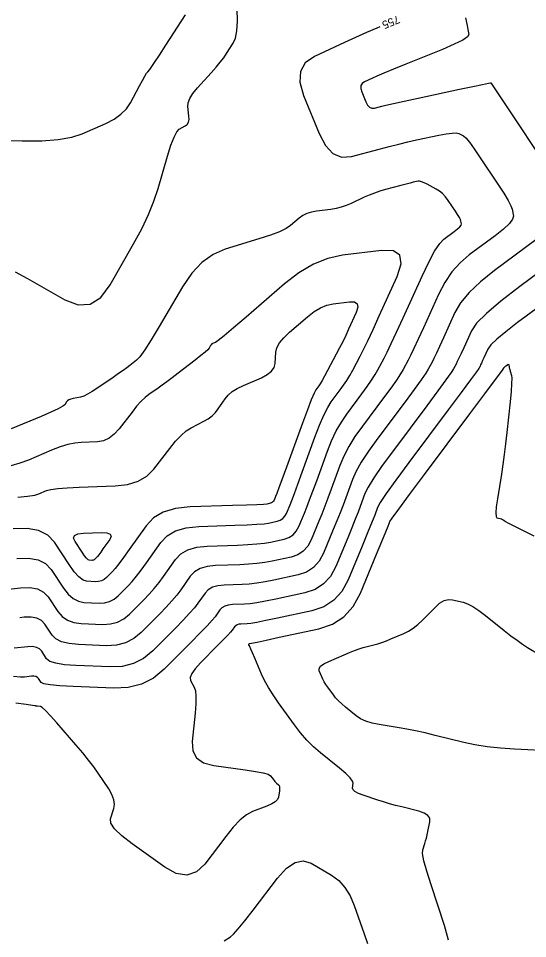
# Model space of a CAD drawing. Extents: x 2082232 to 2083549, y 592624 to 593832.
# Drawn here: x 2082730.8 to 2082775.3, y 593174.7 to 593255.2 of the extents above; entities that cross this region are included whole.
import ezdxf

# ---------------------------------------------------------------- set-up
doc = ezdxf.new("R2010")
doc.units = 0
doc.layers.add('DT_X_Contour_Major', color=7, linetype='Continuous')
doc.layers.add('DT_X_Contour_Minor', color=7, linetype='Continuous')

msp = doc.modelspace()

# ---------------------------------------------------------------- linework, layer by layer
at = {"layer": 'DT_X_Contour_Major'}
for points in [[(2082730.515, 593233.014), (2082731.606, 593232.407), (2082734.854, 593230.547), (2082736.016, 593230.105), (2082737.066, 593230.176), (2082738.002, 593230.759), (2082738.826, 593231.853), (2082740.873, 593235.456), (2082741.583, 593236.771), (2082742.179, 593238.014), (2082742.659, 593239.185), (2082743.025, 593240.284), (2082743.849, 593243.119), (2082744.144, 593244.063), (2082744.411, 593244.769), (2082744.651, 593245.237), (2082744.864, 593245.466), (2082745.394, 593245.761), (2082745.563, 593245.897), (2082745.673, 593246.084), (2082745.724, 593246.322), (2082745.716, 593246.611), (2082745.616, 593247.449), (2082745.64, 593247.787), (2082745.787, 593248.171), (2082746.057, 593248.602), (2082746.45, 593249.078), (2082747.663, 593250.412), (2082748.088, 593250.891), (2082748.454, 593251.33), (2082748.76, 593251.728), (2082749.007, 593252.085), (2082749.588, 593252.983), (2082749.774, 593253.424), (2082749.894, 593254.072), (2082749.95, 593254.929), (2082749.941, 593255.993)], [(2082762.405, 593254.426), (2082762.152, 593254.321), (2082761.233, 593253.927), (2082760.288, 593253.507), (2082759.315, 593253.061), (2082756.688, 593251.838), (2082755.889, 593251.281), (2082755.465, 593250.528), (2082755.413, 593249.577), (2082755.736, 593248.43), (2082757.094, 593245.108), (2082757.653, 593244.048), (2082758.311, 593243.359), (2082759.068, 593243.042), (2082759.924, 593243.097), (2082762.34, 593243.739), (2082763.223, 593243.969), (2082764.063, 593244.177), (2082764.859, 593244.365), (2082765.61, 593244.53), (2082767.556, 593244.944), (2082768.213, 593245.069), (2082768.726, 593245.136), (2082769.095, 593245.145), (2082769.318, 593245.094), (2082769.723, 593244.882), (2082769.928, 593244.704), (2082770.24, 593244.328), (2082770.659, 593243.754), (2082771.184, 593242.983), (2082772.729, 593240.664), (2082773.241, 593239.875), (2082773.619, 593239.246), (2082773.863, 593238.778), (2082773.974, 593238.472), (2082774.089, 593237.868), (2082774.021, 593237.591), (2082773.731, 593237.214), (2082773.218, 593236.736), (2082772.483, 593236.157), (2082770.226, 593234.48), (2082769.423, 593233.793), (2082768.707, 593232.988), (2082768.079, 593232.067), (2082767.538, 593231.028), (2082766.211, 593228.101), (2082765.755, 593227.102), (2082765.382, 593226.3), (2082765.092, 593225.695), (2082764.885, 593225.287), (2082764.446, 593224.461), (2082764.214, 593224.074), (2082763.851, 593223.532), (2082763.356, 593222.835), (2082762.728, 593221.983), (2082760.878, 593219.503), (2082760.235, 593218.592), (2082759.694, 593217.716), (2082759.255, 593216.877), (2082758.918, 593216.074), (2082758.155, 593213.98), (2082757.873, 593213.217), (2082757.6, 593212.497), (2082757.334, 593211.819), (2082757.076, 593211.184), (2082756.4, 593209.55), (2082756.1, 593208.997), (2082755.708, 593208.563), (2082755.224, 593208.25), (2082754.648, 593208.056), (2082752.99, 593207.7), (2082752.347, 593207.58), (2082751.661, 593207.487), (2082750.932, 593207.421), (2082750.16, 593207.382), (2082748.046, 593207.315), (2082747.313, 593207.237), (2082746.701, 593207.055), (2082746.208, 593206.768), (2082745.834, 593206.376), (2082745, 593205.191), (2082744.65, 593204.725), (2082744.226, 593204.218), (2082743.729, 593203.67), (2082743.157, 593203.08), (2082741.536, 593201.45), (2082740.891, 593200.92), (2082740.169, 593200.553), (2082739.371, 593200.348), (2082738.498, 593200.306), (2082736.067, 593200.41), (2082735.239, 593200.49), (2082734.579, 593200.652), (2082734.087, 593200.895), (2082733.762, 593201.221), (2082733.119, 593202.197), (2082732.824, 593202.508), (2082732.423, 593202.71), (2082731.916, 593202.803), (2082731.302, 593202.786), (2082730.939, 593202.748)], [(2082759.406, 593194.927), (2082759.077, 593195.206), (2082758.79, 593195.478), (2082758.545, 593195.743), (2082758.342, 593196), (2082757.857, 593196.677), (2082757.687, 593196.923), (2082757.542, 593197.156), (2082757.421, 593197.374), (2082757.325, 593197.578), (2082757.1, 593198.103), (2082757.089, 593198.302), (2082757.225, 593198.507), (2082757.508, 593198.717), (2082757.937, 593198.933), (2082759.278, 593199.517), (2082759.76, 593199.719), (2082760.202, 593199.889), (2082760.603, 593200.027), (2082760.963, 593200.132), (2082761.869, 593200.369), (2082762.219, 593200.469), (2082762.588, 593200.59), (2082762.976, 593200.732), (2082763.383, 593200.896), (2082764.495, 593201.361), (2082764.911, 593201.566), (2082765.325, 593201.831), (2082765.736, 593202.158), (2082766.146, 593202.545), (2082767.234, 593203.658), (2082767.635, 593204.013), (2082768.023, 593204.242), (2082768.397, 593204.346), (2082768.757, 593204.324), (2082769.698, 593204.099), (2082770.084, 593203.964), (2082770.536, 593203.727), (2082771.054, 593203.388), (2082771.638, 593202.947), (2082773.282, 593201.635), (2082773.872, 593201.174), (2082774.408, 593200.773), (2082774.89, 593200.434), (2082775.319, 593200.155), (2082776.39, 593199.493)], [(2082778.114, 593196.56), (2082779.314, 593193.383), (2082779.55, 593192.338), (2082779.35, 593191.608), (2082778.712, 593191.193), (2082777.638, 593191.094), (2082774.192, 593191.248), (2082772.945, 593191.328), (2082771.788, 593191.452), (2082770.72, 593191.62), (2082769.743, 593191.831), (2082767.255, 593192.454), (2082766.358, 593192.671), (2082765.53, 593192.855), (2082764.773, 593193.007), (2082764.085, 593193.126), (2082762.345, 593193.4), (2082761.73, 593193.526), (2082761.191, 593193.696), (2082760.728, 593193.912), (2082760.34, 593194.172), (2082759.406, 593194.927)]]:
    msp.add_lwpolyline(points, dxfattribs=at)
at = {"layer": 'DT_X_Contour_Minor'}
for points in [[(2082726.232, 593244.569), (2082731.138, 593244.456), (2082732.845, 593244.462), (2082734.287, 593244.565), (2082735.463, 593244.765), (2082736.374, 593245.062), (2082738.45, 593245.983), (2082739.168, 593246.355), (2082739.765, 593246.778), (2082740.242, 593247.253), (2082740.598, 593247.78), (2082741.388, 593249.255), (2082741.655, 593249.747), (2082741.865, 593250.12), (2082742.016, 593250.371), (2082742.11, 593250.503), (2082742.282, 593250.692), (2082742.419, 593250.879), (2082742.7, 593251.296), (2082743.127, 593251.944), (2082743.697, 593252.824), (2082745.412, 593255.476)], [(2082769.893, 593255.22), (2082770.037, 593254.537), (2082770.107, 593254.199), (2082770.198, 593253.754), (2082770.078, 593253.548), (2082769.651, 593253.262), (2082768.916, 593252.897), (2082767.873, 593252.452), (2082764.683, 593251.161), (2082763.604, 593250.722), (2082762.759, 593250.375), (2082762.148, 593250.117), (2082761.771, 593249.951), (2082761.078, 593249.629), (2082760.867, 593249.482), (2082760.755, 593249.283), (2082760.742, 593249.033), (2082760.827, 593248.73), (2082761.185, 593247.854), (2082761.332, 593247.575), (2082761.506, 593247.393), (2082761.705, 593247.31), (2082761.931, 593247.324), (2082762.568, 593247.493), (2082762.946, 593247.585), (2082763.603, 593247.732), (2082764.539, 593247.936), (2082765.754, 593248.196), (2082769.365, 593248.963), (2082770.551, 593249.214), (2082771.399, 593249.392), (2082771.911, 593249.498), (2082772.087, 593249.531), (2082772.104, 593249.522), (2082772.226, 593249.344), (2082772.579, 593248.819), (2082773.161, 593247.947), (2082773.974, 593246.727), (2082776.449, 593243.011)], [(2082728.62, 593205.111), (2082730.984, 593205.364), (2082731.799, 593205.386), (2082732.473, 593205.263), (2082733.006, 593204.995), (2082733.397, 593204.581), (2082734.251, 593203.285), (2082734.619, 593202.855), (2082735.083, 593202.54), (2082735.644, 593202.339), (2082736.3, 593202.252), (2082738.178, 593202.171), (2082738.853, 593202.204), (2082739.469, 593202.362), (2082740.027, 593202.646), (2082740.526, 593203.055), (2082741.779, 593204.314), (2082742.239, 593204.797), (2082742.679, 593205.3), (2082743.1, 593205.824), (2082743.501, 593206.369), (2082744.543, 593207.849), (2082745.009, 593208.339), (2082745.625, 593208.697), (2082746.391, 593208.925), (2082747.306, 593209.022), (2082749.947, 593209.107), (2082750.87, 593209.146), (2082751.659, 593209.203), (2082752.314, 593209.275), (2082752.834, 593209.365), (2082754.044, 593209.624), (2082754.464, 593209.766), (2082754.817, 593209.994), (2082755.102, 593210.31), (2082755.321, 593210.714), (2082755.814, 593211.906), (2082756.02, 593212.418), (2082756.268, 593213.059), (2082756.557, 593213.83), (2082756.888, 593214.73), (2082757.825, 593217.303), (2082758.195, 593218.231), (2082758.6, 593219.083), (2082759.042, 593219.86), (2082759.519, 593220.561), (2082760.84, 593222.332), (2082761.3, 593222.961), (2082761.687, 593223.521), (2082762.001, 593224.011), (2082762.243, 593224.432), (2082762.791, 593225.461), (2082763.049, 593225.97), (2082763.41, 593226.724), (2082763.875, 593227.725), (2082764.444, 593228.97), (2082766.099, 593232.62), (2082766.684, 593233.849), (2082767.198, 593234.798), (2082767.641, 593235.468), (2082768.013, 593235.857), (2082768.911, 593236.524), (2082769.203, 593236.754), (2082769.407, 593236.945), (2082769.523, 593237.095), (2082769.55, 593237.205), (2082769.504, 593237.445), (2082769.46, 593237.567), (2082769.363, 593237.753), (2082769.212, 593238.003), (2082769.009, 593238.317), (2082768.395, 593239.239), (2082768.156, 593239.561), (2082767.901, 593239.836), (2082767.629, 593240.063), (2082767.341, 593240.242), (2082766.55, 593240.658), (2082766.278, 593240.791), (2082766.053, 593240.88), (2082765.876, 593240.924), (2082765.747, 593240.924), (2082765.467, 593240.865), (2082765.312, 593240.829), (2082765.057, 593240.764), (2082764.702, 593240.672), (2082764.247, 593240.552), (2082762.901, 593240.194), (2082762.406, 593240.052), (2082761.93, 593239.892), (2082761.475, 593239.714), (2082761.039, 593239.52), (2082759.903, 593238.979), (2082759.472, 593238.794), (2082759.03, 593238.645), (2082758.578, 593238.533), (2082758.116, 593238.457), (2082756.869, 593238.303), (2082756.424, 593238.222), (2082756.026, 593238.094), (2082755.673, 593237.919), (2082755.366, 593237.696), (2082754.61, 593237.042), (2082754.223, 593236.785), (2082753.632, 593236.505), (2082752.835, 593236.203), (2082751.832, 593235.878), (2082748.886, 593234.981), (2082747.824, 593234.523), (2082746.846, 593233.824), (2082745.954, 593232.882), (2082745.147, 593231.697), (2082743.109, 593228.216), (2082742.412, 593227.053), (2082741.852, 593226.173), (2082741.428, 593225.576), (2082741.139, 593225.263), (2082740.552, 593224.807), (2082740.296, 593224.614), (2082739.967, 593224.377), (2082739.567, 593224.095), (2082739.094, 593223.77), (2082737.737, 593222.844), (2082737.262, 593222.533), (2082736.855, 593222.298), (2082736.515, 593222.137), (2082736.242, 593222.052), (2082735.604, 593221.922), (2082735.388, 593221.868), (2082735.217, 593221.802), (2082735.092, 593221.724), (2082735.012, 593221.635), (2082734.86, 593221.382), (2082734.688, 593221.247), (2082734.286, 593221.032), (2082733.653, 593220.737), (2082732.791, 593220.362), (2082730.185, 593219.256)], [(2082776.055, 593235.79), (2082772.438, 593233.103), (2082771.205, 593232.118), (2082770.217, 593231.179), (2082769.474, 593230.284), (2082768.977, 593229.435), (2082767.977, 593227.232), (2082767.634, 593226.479), (2082767.353, 593225.875), (2082767.135, 593225.42), (2082766.979, 593225.113), (2082766.648, 593224.491), (2082766.428, 593224.138), (2082766.016, 593223.544), (2082765.412, 593222.709), (2082764.615, 593221.634), (2082762.236, 593218.445), (2082761.428, 593217.323), (2082760.788, 593216.349), (2082760.315, 593215.523), (2082760.011, 593214.844), (2082759.423, 593213.231), (2082759.19, 593212.604), (2082758.931, 593211.934), (2082758.647, 593211.22), (2082758.338, 593210.463), (2082757.478, 593208.386), (2082757.097, 593207.683), (2082756.599, 593207.132), (2082755.984, 593206.734), (2082755.253, 593206.488), (2082753.145, 593206.036), (2082752.379, 593205.885), (2082751.662, 593205.772), (2082750.994, 593205.696), (2082750.374, 593205.658), (2082748.787, 593205.608), (2082748.236, 593205.549), (2082747.776, 593205.412), (2082747.406, 593205.196), (2082747.126, 593204.902), (2082746.498, 593204.012), (2082746.199, 593203.626), (2082745.773, 593203.137), (2082745.218, 593202.543), (2082744.536, 593201.845), (2082742.547, 593199.845), (2082741.754, 593199.195), (2082740.868, 593198.744), (2082739.889, 593198.493), (2082738.817, 593198.441), (2082735.834, 593198.569), (2082734.835, 593198.642), (2082734.075, 593198.764), (2082733.554, 593198.935), (2082733.273, 593199.157), (2082732.84, 593199.813), (2082732.643, 593200.022), (2082732.373, 593200.158), (2082732.032, 593200.22), (2082731.62, 593200.209), (2082730.424, 593200.081)], [(2082730.666, 593207.942), (2082731.683, 593207.969), (2082732.523, 593207.816), (2082733.187, 593207.481), (2082733.675, 593206.966), (2082734.74, 593205.349), (2082735.151, 593204.815), (2082735.587, 593204.428), (2082736.048, 593204.188), (2082736.533, 593204.093), (2082737.859, 593204.036), (2082738.335, 593204.059), (2082738.77, 593204.171), (2082739.164, 593204.371), (2082739.516, 593204.66), (2082740.4, 593205.549), (2082740.749, 593205.924), (2082741.132, 593206.382), (2082741.55, 593206.923), (2082742.002, 593207.547), (2082743.252, 593209.322), (2082743.811, 593209.91), (2082744.55, 593210.34), (2082745.468, 593210.613), (2082746.566, 593210.73), (2082749.733, 593210.831), (2082750.808, 593210.872), (2082751.657, 593210.918), (2082752.281, 593210.971), (2082752.679, 593211.029), (2082753.439, 593211.193), (2082753.704, 593211.281), (2082753.925, 593211.425), (2082754.105, 593211.624), (2082754.243, 593211.877), (2082754.553, 593212.627), (2082754.707, 593213.016), (2082754.936, 593213.622), (2082755.24, 593214.443), (2082755.62, 593215.48), (2082756.732, 593218.533), (2082757.134, 593219.585), (2082757.507, 593220.45), (2082757.849, 593221.128), (2082758.161, 593221.619), (2082758.953, 593222.681), (2082759.244, 593223.087), (2082759.522, 593223.509), (2082759.787, 593223.948), (2082760.04, 593224.402), (2082760.697, 593225.635), (2082760.986, 593226.202), (2082761.36, 593226.976), (2082761.819, 593227.957), (2082762.363, 593229.147), (2082763.927, 593232.596), (2082764.281, 593233.708), (2082764.168, 593234.457), (2082763.59, 593234.843), (2082762.546, 593234.867), (2082759.141, 593234.447), (2082757.866, 593234.173), (2082756.596, 593233.666), (2082755.331, 593232.926), (2082754.07, 593231.953), (2082750.714, 593229.048), (2082749.604, 593228.093), (2082748.79, 593227.404), (2082748.273, 593226.981), (2082748.052, 593226.826), (2082747.858, 593226.767), (2082747.788, 593226.737), (2082747.724, 593226.691), (2082747.665, 593226.629), (2082747.612, 593226.551), (2082747.478, 593226.322), (2082747.364, 593226.192), (2082747.123, 593225.976), (2082746.756, 593225.673), (2082746.261, 593225.283), (2082744.773, 593224.127), (2082744.246, 593223.721), (2082743.78, 593223.37), (2082743.375, 593223.074), (2082743.033, 593222.833), (2082742.2, 593222.265), (2082741.875, 593222.009), (2082741.523, 593221.67), (2082741.144, 593221.247), (2082740.739, 593220.74), (2082739.624, 593219.276), (2082739.191, 593218.793), (2082738.729, 593218.443), (2082738.239, 593218.225), (2082737.721, 593218.139), (2082736.299, 593218.088), (2082735.737, 593218.03), (2082735.119, 593217.897), (2082734.443, 593217.688), (2082733.711, 593217.403), (2082731.683, 593216.543), (2082730.92, 593216.253), (2082730.15, 593216.031)], [(2082779.627, 593235.423), (2082774.651, 593231.726), (2082772.987, 593230.444), (2082771.726, 593229.369), (2082770.869, 593228.502), (2082770.416, 593227.843), (2082769.744, 593226.362), (2082769.513, 593225.857), (2082769.325, 593225.451), (2082769.178, 593225.145), (2082769.073, 593224.938), (2082768.851, 593224.521), (2082768.642, 593224.201), (2082768.18, 593223.555), (2082767.467, 593222.583), (2082766.503, 593221.284), (2082763.595, 593217.387), (2082762.621, 593216.055), (2082761.881, 593214.982), (2082761.375, 593214.169), (2082761.104, 593213.614), (2082760.691, 593212.481), (2082760.507, 593211.991), (2082760.263, 593211.372), (2082759.961, 593210.622), (2082759.599, 593209.742), (2082758.556, 593207.222), (2082758.094, 593206.369), (2082757.491, 593205.702), (2082756.745, 593205.219), (2082755.857, 593204.92), (2082753.301, 593204.371), (2082752.412, 593204.189), (2082751.664, 593204.056), (2082751.056, 593203.971), (2082750.588, 593203.934), (2082749.527, 593203.9), (2082749.159, 593203.861), (2082748.851, 593203.77), (2082748.604, 593203.625), (2082748.417, 593203.429), (2082747.997, 593202.834), (2082747.749, 593202.528), (2082747.32, 593202.055), (2082746.708, 593201.416), (2082745.915, 593200.61), (2082743.557, 593198.24), (2082742.617, 593197.469), (2082741.568, 593196.935), (2082740.407, 593196.637), (2082739.137, 593196.576), (2082735.601, 593196.727), (2082734.43, 593196.793), (2082733.571, 593196.876), (2082733.022, 593196.976), (2082732.783, 593197.093), (2082732.562, 593197.428), (2082732.461, 593197.535), (2082732.323, 593197.605), (2082732.149, 593197.637), (2082731.938, 593197.631), (2082731.326, 593197.565), (2082730.973, 593197.566), (2082730.372, 593197.618)], [(2082777.58, 593230.882), (2082774.456, 593228.56), (2082773.414, 593227.763), (2082772.634, 593227.112), (2082772.114, 593226.608), (2082771.854, 593226.251), (2082771.511, 593225.493), (2082771.393, 593225.234), (2082771.296, 593225.026), (2082771.221, 593224.87), (2082771.168, 593224.764), (2082771.054, 593224.55), (2082770.855, 593224.264), (2082770.345, 593223.566), (2082769.523, 593222.457), (2082768.39, 593220.935), (2082764.953, 593216.329), (2082763.814, 593214.787), (2082762.975, 593213.616), (2082762.436, 593212.815), (2082762.197, 593212.385), (2082761.959, 593211.732), (2082761.823, 593211.379), (2082761.595, 593210.809), (2082761.274, 593210.023), (2082760.861, 593209.02), (2082759.635, 593206.058), (2082759.092, 593205.056), (2082758.382, 593204.271), (2082757.505, 593203.703), (2082756.462, 593203.352), (2082753.456, 593202.707), (2082752.445, 593202.494), (2082751.666, 593202.34), (2082751.118, 593202.246), (2082750.802, 593202.21), (2082750.267, 593202.193), (2082750.082, 593202.173), (2082749.927, 593202.127), (2082749.802, 593202.054), (2082749.708, 593201.955), (2082749.496, 593201.655), (2082749.357, 593201.487), (2082749.098, 593201.206), (2082748.72, 593200.813), (2082748.221, 593200.308), (2082746.732, 593198.811), (2082746.258, 593198.292), (2082745.955, 593197.859), (2082745.822, 593197.512), (2082745.859, 593197.25), (2082746.185, 593196.666), (2082746.281, 593196.359), (2082746.324, 593195.878), (2082746.314, 593195.221), (2082746.25, 593194.389), (2082746.011, 593191.937), (2082746.061, 593191.115), (2082746.39, 593190.488), (2082746.999, 593190.056), (2082747.886, 593189.82), (2082750.627, 593189.45), (2082751.536, 593189.314), (2082752.21, 593189.183), (2082752.649, 593189.056), (2082752.852, 593188.935), (2082753.079, 593188.619), (2082753.162, 593188.508), (2082753.239, 593188.414), (2082753.312, 593188.337), (2082753.379, 593188.276), (2082753.552, 593188.136), (2082753.605, 593188.064), (2082753.635, 593187.954), (2082753.64, 593187.804), (2082753.622, 593187.616), (2082753.542, 593187.061), (2082753.456, 593186.857), (2082753.259, 593186.658), (2082752.951, 593186.466), (2082752.531, 593186.28), (2082751.263, 593185.791), (2082750.761, 593185.518), (2082750.206, 593185.065), (2082749.597, 593184.432), (2082748.935, 593183.619), (2082747.1, 593181.212), (2082746.365, 593180.518), (2082745.535, 593180.24), (2082744.611, 593180.378), (2082743.593, 593180.933), (2082740.753, 593182.968), (2082739.835, 593183.678), (2082739.212, 593184.281), (2082738.885, 593184.778), (2082738.852, 593185.168), (2082739.158, 593186.065), (2082739.216, 593186.424), (2082739.158, 593186.828), (2082738.985, 593187.278), (2082738.698, 593187.773), (2082737.777, 593189.153), (2082737.396, 593189.696), (2082736.946, 593190.29), (2082736.425, 593190.934), (2082735.835, 593191.629), (2082734.167, 593193.55), (2082733.608, 593194.181), (2082733.182, 593194.633), (2082732.89, 593194.905), (2082732.731, 593194.999), (2082732.486, 593195.009), (2082732.405, 593195.014), (2082732.346, 593195.018), (2082732.309, 593195.023), (2082732.294, 593195.029), (2082732.284, 593195.044), (2082732.28, 593195.049), (2082732.273, 593195.052), (2082732.266, 593195.054), (2082732.256, 593195.053), (2082732.228, 593195.05), (2082732.039, 593195.076), (2082731.493, 593195.154), (2082730.589, 593195.285)], [(2082730.753, 593213.283), (2082731.61, 593213.378), (2082732.226, 593213.477), (2082732.599, 593213.582), (2082733.273, 593213.868), (2082733.641, 593213.967), (2082734.239, 593214.05), (2082735.068, 593214.117), (2082736.127, 593214.168), (2082739.258, 593214.281), (2082740.351, 593214.404), (2082741.28, 593214.687), (2082742.046, 593215.13), (2082742.649, 593215.734), (2082744.039, 593217.558), (2082744.546, 593218.184), (2082745.027, 593218.692), (2082745.481, 593219.082), (2082745.907, 593219.356), (2082747.009, 593219.928), (2082747.399, 593220.158), (2082747.74, 593220.416), (2082748.033, 593220.704), (2082748.279, 593221.021), (2082748.869, 593221.906), (2082749.136, 593222.228), (2082749.494, 593222.529), (2082749.943, 593222.811), (2082750.484, 593223.072), (2082752.046, 593223.742), (2082752.562, 593224.008), (2082752.936, 593224.304), (2082753.168, 593224.63), (2082753.26, 593224.985), (2082753.315, 593225.973), (2082753.406, 593226.36), (2082753.637, 593226.781), (2082754.009, 593227.235), (2082754.521, 593227.722), (2082756.074, 593229.067), (2082756.651, 593229.516), (2082757.217, 593229.856), (2082757.772, 593230.087), (2082758.315, 593230.208), (2082759.749, 593230.385), (2082760.188, 593230.375), (2082760.432, 593230.212), (2082760.479, 593229.897), (2082760.33, 593229.429), (2082759.672, 593227.977), (2082759.42, 593227.433), (2082759.158, 593226.89), (2082758.886, 593226.349), (2082758.603, 593225.81), (2082757.837, 593224.373), (2082757.574, 593223.884), (2082757.357, 593223.498), (2082757.188, 593223.213), (2082757.066, 593223.03), (2082756.802, 593222.677), (2082756.656, 593222.396), (2082756.413, 593221.816), (2082756.074, 593220.939), (2082755.639, 593219.763), (2082754.352, 593216.229), (2082753.924, 593215.055), (2082753.604, 593214.184), (2082753.393, 593213.615), (2082753.291, 593213.349), (2082753.164, 593213.041), (2082753.108, 593212.937), (2082753.034, 593212.856), (2082752.943, 593212.797), (2082752.835, 593212.761), (2082752.523, 593212.694), (2082752.248, 593212.666), (2082751.655, 593212.634), (2082750.746, 593212.597), (2082749.519, 593212.555), (2082745.826, 593212.437), (2082744.545, 593212.301), (2082743.475, 593211.983), (2082742.613, 593211.481), (2082741.961, 593210.796), (2082740.503, 593208.726), (2082740, 593208.022), (2082739.585, 593207.464), (2082739.259, 593207.051), (2082739.022, 593206.784), (2082738.506, 593206.266), (2082738.3, 593206.097), (2082738.071, 593205.98), (2082737.817, 593205.915), (2082737.539, 593205.902), (2082736.766, 593205.935), (2082736.452, 593206.036), (2082736.092, 593206.317), (2082735.684, 593206.775), (2082735.229, 593207.413), (2082733.953, 593209.35), (2082733.369, 593209.968), (2082732.573, 593210.369), (2082731.566, 593210.553), (2082730.348, 593210.519)], [(2082750.976, 593200.457), (2082750.984, 593200.464), (2082750.989, 593200.47), (2082750.993, 593200.475), (2082750.995, 593200.477), (2082750.999, 593200.482), (2082751, 593200.483), (2082751.002, 593200.484), (2082751.004, 593200.485), (2082751.007, 593200.485), (2082751.015, 593200.486), (2082751.18, 593200.52), (2082751.668, 593200.625), (2082752.478, 593200.799), (2082753.612, 593201.042), (2082757.066, 593201.784), (2082758.265, 593202.187), (2082759.273, 593202.84), (2082760.089, 593203.742), (2082760.713, 593204.894), (2082762.122, 593208.299), (2082762.588, 593209.424), (2082762.927, 593210.247), (2082763.14, 593210.766), (2082763.226, 593210.982), (2082763.289, 593211.155), (2082763.496, 593211.461), (2082764.069, 593212.249), (2082765.007, 593213.519), (2082766.311, 593215.271), (2082770.278, 593220.586), (2082771.579, 593222.331), (2082772.51, 593223.578), (2082773.069, 593224.327), (2082773.256, 593224.58), (2082773.262, 593224.59), (2082773.264, 593224.595), (2082773.267, 593224.602), (2082773.272, 593224.611), (2082773.293, 593224.658), (2082773.305, 593224.675), (2082773.329, 593224.698), (2082773.365, 593224.728), (2082773.413, 593224.765), (2082773.557, 593224.872), (2082773.605, 593224.903), (2082773.641, 593224.915), (2082773.666, 593224.909), (2082773.678, 593224.885), (2082773.696, 593224.796), (2082773.702, 593224.764), (2082773.706, 593224.737), (2082773.709, 593224.714), (2082773.711, 593224.694), (2082773.712, 593224.649), (2082773.719, 593224.616), (2082773.736, 593224.551), (2082773.763, 593224.455), (2082773.802, 593224.326), (2082773.92, 593223.941), (2082773.945, 593223.689), (2082773.932, 593223.221), (2082773.882, 593222.538), (2082773.794, 593221.639), (2082773.509, 593218.954), (2082773.399, 593217.972), (2082773.284, 593217.038), (2082773.162, 593216.154), (2082773.035, 593215.318), (2082772.689, 593213.156), (2082772.589, 593212.443), (2082772.549, 593211.927), (2082772.568, 593211.607), (2082772.647, 593211.482), (2082772.937, 593211.413), (2082773.039, 593211.385), (2082773.127, 593211.353), (2082773.201, 593211.317), (2082773.261, 593211.277), (2082773.402, 593211.164), (2082773.597, 593211.055), (2082774.075, 593210.813), (2082774.838, 593210.436), (2082775.884, 593209.926)], [(2082735.762, 593209.409), (2082735.635, 593209.717), (2082735.713, 593209.942), (2082735.996, 593210.085), (2082736.484, 593210.145), (2082738.058, 593210.198), (2082738.546, 593210.175), (2082738.832, 593210.069), (2082738.914, 593209.879), (2082738.793, 593209.605), (2082738.199, 593208.762), (2082737.997, 593208.478), (2082737.837, 593208.26), (2082737.719, 593208.107), (2082737.643, 593208.019), (2082737.496, 593207.871), (2082737.437, 593207.823), (2082737.371, 593207.789), (2082737.299, 593207.771), (2082737.22, 593207.767), (2082736.999, 593207.776), (2082736.898, 593207.823), (2082736.76, 593207.956), (2082736.585, 593208.175), (2082736.374, 593208.48), (2082735.762, 593209.409)], [(2082768.423, 593174.556), (2082768.06, 593175.826), (2082766.891, 593179.384), (2082766.516, 593180.577), (2082766.268, 593181.488), (2082766.147, 593182.116), (2082766.154, 593182.462), (2082766.34, 593183.008), (2082766.41, 593183.228), (2082766.478, 593183.476), (2082766.546, 593183.753), (2082766.612, 593184.058), (2082766.788, 593184.912), (2082766.776, 593185.209), (2082766.609, 593185.461), (2082766.285, 593185.668), (2082765.806, 593185.83), (2082764.322, 593186.2), (2082763.774, 593186.341), (2082763.244, 593186.488), (2082762.733, 593186.64), (2082762.24, 593186.798), (2082760.948, 593187.226), (2082760.528, 593187.386), (2082760.233, 593187.544), (2082760.066, 593187.701), (2082760.025, 593187.857), (2082760.085, 593188.271), (2082760.026, 593188.469), (2082759.807, 593188.755), (2082759.426, 593189.128), (2082758.884, 593189.588), (2082757.223, 593190.93), (2082756.613, 593191.461), (2082756.03, 593192.047), (2082755.472, 593192.687), (2082754.941, 593193.382), (2082753.56, 593195.309), (2082753.078, 593196.006), (2082752.67, 593196.655), (2082752.335, 593197.255), (2082752.074, 593197.805), (2082751.474, 593199.207), (2082751.276, 593199.669), (2082751.13, 593200.007), (2082751.038, 593200.219), (2082750.998, 593200.305), (2082750.963, 593200.369), (2082750.952, 593200.391), (2082750.947, 593200.409), (2082750.947, 593200.423), (2082750.953, 593200.434), (2082750.976, 593200.457)], [(2082748.809, 593174.495), (2082749.336, 593174.834), (2082749.609, 593175.076), (2082750.033, 593175.548), (2082750.607, 593176.251), (2082751.331, 593177.185), (2082753.463, 593179.981), (2082754.246, 593180.849), (2082754.997, 593181.355), (2082755.714, 593181.5), (2082756.399, 593181.283), (2082758.182, 593180.222), (2082758.808, 593179.759), (2082759.349, 593179.162), (2082759.804, 593178.433), (2082760.174, 593177.571), (2082761.046, 593175.097), (2082761.33, 593174.272)]]:
    msp.add_lwpolyline(points, dxfattribs=at)

# ---------------------------------------------------------------- texts
at = {"layer": 'DT_X_Contour_Major'}
msp.add_text('755', height=0.7, rotation=202.16981, dxfattribs=at).set_placement((2082763.977, 593255.447))

doc.saveas('drawing.dxf')
